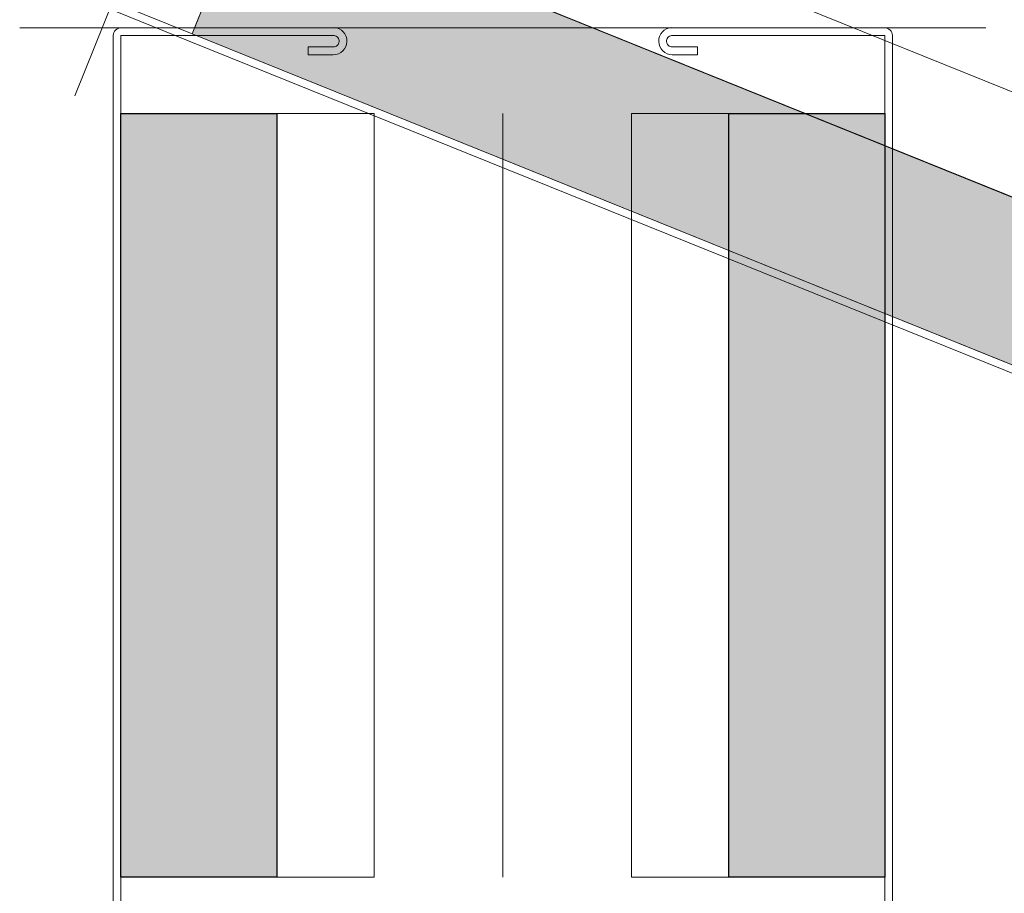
# Model space of a CAD drawing. Header units: millimetres. Extents: x -526411 to -400573, y 47353 to 130199.
# Tile 459 of 543: x -469472 to -469346, y 116336 to 116448. Entities that reach past the tile are written whole.
import ezdxf

# ---------------------------------------------------------------- set-up
doc = ezdxf.new("R2010")
doc.units = ezdxf.units.MM
for name, color, linetype, lineweight in [('01_ALGEMEEN', 7, 'Continuous', 18), ('75_--', 7, 'Continuous', 18), ('HATCH_REACTORS', 7, 'Continuous', 18), ('m-pg-03_AI_dwg', 8, 'Continuous', 18)]:
    doc.layers.add(name, color=color, linetype=linetype, lineweight=lineweight)

# ---------------------------------------------------------------- blocks, each defined once
blk = doc.blocks.new('m-pg-03_AI_dwg_block 2190-641159-3e Verdieping - Percelen telling LI')
at = {"layer": '01_ALGEMEEN', "color": 9, "lineweight": 9}
for p, q in [((-162.8263, 1395.3573), (-159.6185, 1394.0623)), ((-159.6185, 1394.0623), (-159.1614, 1393.8777)), ((-159.1614, 1393.8777), (-103.9157, 1371.5751))]:
    blk.add_line(p, q, dxfattribs=at)
blk = doc.blocks.new('m-pg-03_AI_dwg_block 2191-641160-3e Verdieping - Percelen telling LI')
at = {"layer": '01_ALGEMEEN', "color": 9, "lineweight": 9}
blk.add_line((-162.6157, 1395.8792), (-103.7048, 1372.097), dxfattribs=at)
blk = doc.blocks.new('m-pg-03_AI_dwg_block 5512-644481-3e Verdieping - Percelen telling LI')
at = {"layer": '75_--'}
blk.add_hatch(color=10, dxfattribs=at).paths.add_polyline_path([(-104.2528, 1370.74), (-103.9155, 1371.5751), (-162.8263, 1395.3573), (-163.1634, 1394.5222), (-120.7441, 1377.3975)], flags=0)
at = {"layer": '75_--', "color": 133}
for p, q in [((-159.6185, 1394.0623), (-162.8263, 1395.3573)), ((-159.1614, 1393.8778), (-159.6185, 1394.0623)), ((-160.0622, 1393.2702), (-159.1614, 1392.9066))]:
    blk.add_line(p, q, dxfattribs=at)
at = {"layer": '75_--', "color": 133, "flags": 128}
for points in [[(-162.8263, 1395.3573), (-163.1634, 1394.5222), (-160.0622, 1393.2702)], [(-159.1614, 1392.9066), (-104.2528, 1370.74), (-103.9155, 1371.5751), (-159.1614, 1393.8778)]]:
    blk.add_lwpolyline(points, dxfattribs=at)
blk = doc.blocks.new('m-pg-03_AI_dwg_block 5513-644482-3e Verdieping - Percelen telling LI')
at = {"layer": '75_--', "color": 9, "lineweight": 9}
for p, q in [((-162.8263, 1395.3573), (-159.6185, 1394.0623)), ((-159.6185, 1394.0623), (-159.1614, 1393.8777)), ((-159.1614, 1393.8777), (-103.9157, 1371.5751))]:
    blk.add_line(p, q, dxfattribs=at)
blk = doc.blocks.new('m-pg-03_AI_dwg_block 5514-644483-3e Verdieping - Percelen telling LI')
at = {"layer": '75_--', "color": 9, "lineweight": 9}
for p, q in [((-163.1634, 1394.5222), (-160.0622, 1393.2702)), ((-160.0622, 1393.2702), (-159.1614, 1392.9066)), ((-159.1614, 1392.9066), (-104.2528, 1370.74))]:
    blk.add_line(p, q, dxfattribs=at)
blk = doc.blocks.new('m-pg-03_AI_dwg_block 5517-644486-3e Verdieping - Percelen telling LI')
at = {"layer": '75_--', "color": 213, "lineweight": 13}
for p, q in [((-163.1634, 1394.5222), (-160.0622, 1393.2702)), ((-160.0622, 1393.2702), (-159.1614, 1392.9066)), ((-159.1614, 1392.9066), (-104.2528, 1370.74))]:
    blk.add_line(p, q, dxfattribs=at)
blk = doc.blocks.new('m-pg-03_AI_dwg_block 5518-644487-3e Verdieping - Percelen telling LI')
at = {"layer": '75_--', "color": 213, "lineweight": 13}
for p, q in [((-163.1803, 1394.4805), (-160.0622, 1393.2217)), ((-160.0622, 1393.2217), (-159.1614, 1392.8581)), ((-159.1614, 1392.8581), (-104.2697, 1370.6981))]:
    blk.add_line(p, q, dxfattribs=at)
blk = doc.blocks.new('m-pg-03_AI_dwg_block 5532-644500-3e Verdieping - Percelen telling LI')
at = {"layer": '75_--', "color": 9, "lineweight": 9}
blk.add_line((-163.842, 1394.1647), (-161.7516, 1399.3426), dxfattribs=at)
blk = doc.blocks.new('m-pg-03_AI_dwg_block 5533-644501-3e Verdieping - Percelen telling LI')
at = {"layer": '75_--', "color": 213, "lineweight": 13}
for p, q in [((-163.6229, 1394.7075), (-163.1678, 1395.8351)), ((-163.0188, 1395.7869), (-163.0735, 1395.6513)), ((-163.1803, 1394.4805), (-163.598, 1394.649))]:
    blk.add_line(p, q, dxfattribs=at)
at = {"layer": '75_--', "color": 213, "lineweight": 13, "flags": 128}
for points in [[(-163.1678, 1395.8351), (-163.1628, 1395.8492), (-163.155, 1395.8623), (-163.145, 1395.8737), (-163.133, 1395.883), (-163.1195, 1395.8899), (-163.1049, 1395.8937), (-163.0897, 1395.8949), (-163.0747, 1395.893), (-163.0603, 1395.8885), (-163.047, 1395.8811), (-163.0355, 1395.8713), (-163.0258, 1395.8596), (-163.0188, 1395.8461), (-163.0144, 1395.8317), (-163.0129, 1395.8165), (-163.0144, 1395.8015), (-163.0188, 1395.7869)], [(-163.598, 1394.649), (-163.6056, 1394.6533), (-163.6123, 1394.6589), (-163.6179, 1394.6657), (-163.622, 1394.6734), (-163.6247, 1394.6817), (-163.6258, 1394.6903), (-163.6251, 1394.6993), (-163.6229, 1394.7075)]]:
    blk.add_lwpolyline(points, dxfattribs=at)
blk = doc.blocks.new('m-pg-03_AI_dwg_block 5534-644502-3e Verdieping - Percelen telling LI')
at = {"layer": '75_--', "color": 213, "lineweight": 13}
for p, q in [((-163.5806, 1394.6918), (-163.1245, 1395.8218)), ((-163.0604, 1395.8037), (-163.1152, 1395.6682)), ((-163.1636, 1394.5222), (-163.58, 1394.6903))]:
    blk.add_line(p, q, dxfattribs=at)
at = {"layer": '75_--', "color": 213, "lineweight": 13, "flags": 128}
for points in [[(-163.1245, 1395.8218), (-163.123, 1395.8279), (-163.1202, 1395.8335), (-163.1166, 1395.8385), (-163.1119, 1395.8429), (-163.1068, 1395.8461), (-163.1009, 1395.8485), (-163.0947, 1395.8497), (-163.0885, 1395.8497), (-163.0825, 1395.8485), (-163.0766, 1395.8465), (-163.0713, 1395.843), (-163.0666, 1395.8389), (-163.0629, 1395.8339), (-163.0601, 1395.8282), (-163.0585, 1395.8224), (-163.058, 1395.8162), (-163.0587, 1395.81), (-163.0604, 1395.8037)], [(-163.5805, 1394.6908), (-163.5806, 1394.691), (-163.5806, 1394.6913), (-163.5806, 1394.6917)], [(-163.58, 1394.6903), (-163.5803, 1394.6905), (-163.5805, 1394.6906)]]:
    blk.add_lwpolyline(points, dxfattribs=at)
blk = doc.blocks.new('m-pg-03_AI_dwg_block 5535-644503-3e Verdieping - Percelen telling LI')
at = {"layer": '75_--', "color": 9, "lineweight": 9}
blk.add_line((-163.1636, 1394.5222), (-162.8263, 1395.3573), dxfattribs=at)
blk = doc.blocks.new('m-pg-03_AI_dwg_block 5536-644504-3e Verdieping - Percelen telling LI')
at = {"layer": '75_--', "color": 9, "lineweight": 9}
blk.add_line((-162.8263, 1395.3573), (-162.6157, 1395.8792), dxfattribs=at)
blk = doc.blocks.new('m-pg-03_AI_dwg_block 5537-644505-3e Verdieping - Percelen telling LI')
at = {"layer": '75_--', "color": 213, "lineweight": 13}
blk.add_line((-163.0735, 1395.6513), (-163.1152, 1395.6682), dxfattribs=at)
blk = doc.blocks.new('m-pg-03_AI_dwg_block 5538-644506-3e Verdieping - Percelen telling LI')
at = {"layer": '75_--', "color": 213, "lineweight": 13}
for p, q in [((-161.9709, 1398.7998), (-162.426, 1397.6724)), ((-161.4946, 1398.6561), (-161.9122, 1398.8248)), ((-162.2853, 1397.6035), (-162.2305, 1397.7392))]:
    blk.add_line(p, q, dxfattribs=at)
at = {"layer": '75_--', "color": 213, "lineweight": 13, "flags": 128}
for points in [[(-161.9122, 1398.8248), (-161.9206, 1398.8268), (-161.9294, 1398.8275), (-161.9382, 1398.8265), (-161.9465, 1398.8237), (-161.9542, 1398.8196), (-161.9609, 1398.8141), (-161.9666, 1398.8075), (-161.9709, 1398.7998)], [(-162.426, 1397.6724), (-162.4324, 1397.6586), (-162.4358, 1397.6438), (-162.4365, 1397.6286), (-162.4343, 1397.6138), (-162.4293, 1397.5993), (-162.4215, 1397.5864), (-162.4114, 1397.5752), (-162.3993, 1397.5659), (-162.3857, 1397.5594), (-162.3711, 1397.5552), (-162.3561, 1397.5542), (-162.3409, 1397.5563), (-162.3266, 1397.5609), (-162.3134, 1397.5683), (-162.3018, 1397.5781), (-162.2924, 1397.59), (-162.2853, 1397.6035)]]:
    blk.add_lwpolyline(points, dxfattribs=at)
blk = doc.blocks.new('m-pg-03_AI_dwg_block 5539-644507-3e Verdieping - Percelen telling LI')
at = {"layer": '75_--', "color": 213, "lineweight": 13}
for p, q in [((-161.9296, 1398.7819), (-162.3857, 1397.6517)), ((-161.9282, 1398.7824), (-161.9286, 1398.7824)), ((-161.5115, 1398.6143), (-161.928, 1398.7824)), ((-162.3271, 1397.6203), (-162.2724, 1397.7561))]:
    blk.add_line(p, q, dxfattribs=at)
at = {"layer": '75_--', "color": 213, "lineweight": 13, "flags": 128}
for points in [[(-161.9287, 1398.7824), (-161.9291, 1398.7824), (-161.9292, 1398.7822), (-161.9294, 1398.782), (-161.9296, 1398.7819)], [(-162.3857, 1397.6517), (-162.3888, 1397.6464), (-162.3907, 1397.6403), (-162.3916, 1397.6341), (-162.3914, 1397.6279), (-162.3899, 1397.6219), (-162.3873, 1397.6162), (-162.3836, 1397.611), (-162.3792, 1397.6067), (-162.374, 1397.6033), (-162.3683, 1397.6009), (-162.3621, 1397.5995), (-162.3559, 1397.5993), (-162.3497, 1397.6004), (-162.3439, 1397.6024), (-162.3385, 1397.6057), (-162.3339, 1397.6098), (-162.3301, 1397.6148), (-162.3271, 1397.6203)]]:
    blk.add_lwpolyline(points, dxfattribs=at)
blk = doc.blocks.new('m-pg-03_AI_dwg_block 5540-644508-3e Verdieping - Percelen telling LI')
at = {"layer": '75_--', "color": 9, "lineweight": 9}
blk.add_line((-161.5115, 1398.6143), (-161.8486, 1397.7792), dxfattribs=at)
blk = doc.blocks.new('m-pg-03_AI_dwg_block 5541-644509-3e Verdieping - Percelen telling LI')
at = {"layer": '75_--', "color": 9, "lineweight": 9}
blk.add_line((-161.8486, 1397.7792), (-162.0595, 1397.2572), dxfattribs=at)
blk = doc.blocks.new('m-pg-03_AI_dwg_block 5542-644510-3e Verdieping - Percelen telling LI')
at = {"layer": '75_--', "color": 213, "lineweight": 13}
blk.add_line((-162.2305, 1397.7392), (-162.2724, 1397.7561), dxfattribs=at)
blk = doc.blocks.new('m-pg-03_AI_dwg_block 5531-644511-3e Verdieping - Percelen telling LI')
for name in ['m-pg-03_AI_dwg_block 5532-644500-3e Verdieping - Percelen telling LI', 'm-pg-03_AI_dwg_block 5538-644506-3e Verdieping - Percelen telling LI', 'm-pg-03_AI_dwg_block 5539-644507-3e Verdieping - Percelen telling LI', 'm-pg-03_AI_dwg_block 5540-644508-3e Verdieping - Percelen telling LI', 'm-pg-03_AI_dwg_block 5541-644509-3e Verdieping - Percelen telling LI', 'm-pg-03_AI_dwg_block 5542-644510-3e Verdieping - Percelen telling LI', 'm-pg-03_AI_dwg_block 5533-644501-3e Verdieping - Percelen telling LI', 'm-pg-03_AI_dwg_block 5534-644502-3e Verdieping - Percelen telling LI', 'm-pg-03_AI_dwg_block 5536-644504-3e Verdieping - Percelen telling LI', 'm-pg-03_AI_dwg_block 5537-644505-3e Verdieping - Percelen telling LI', 'm-pg-03_AI_dwg_block 5535-644503-3e Verdieping - Percelen telling LI']:
    blk.add_blockref(name, (0, 0))
blk = doc.blocks.new('m-pg-03_AI_dwg_block 5662-644630-3e Verdieping - Percelen telling LI')
at = {"layer": '75_--', "color": 9, "lineweight": 9}
blk.add_line((-161.368, 1394.0623), (-161.368, 1389.6493), dxfattribs=at)
blk = doc.blocks.new('m-pg-03_AI_dwg_block 5663-644631-3e Verdieping - Percelen telling LI')
at = {"layer": '75_--', "color": 253, "lineweight": 25, "flags": 128}
blk.add_lwpolyline([(-160.0622, 1394.0623), (-159.1614, 1394.0623), (-159.1614, 1389.6493), (-160.0622, 1389.6493)], close=True, dxfattribs=at)
blk = doc.blocks.new('m-pg-03_AI_dwg_block 5664-644632-3e Verdieping - Percelen telling LI')
at = {"layer": '75_--'}
blk.add_hatch(color=10, dxfattribs=at).paths.add_polyline_path([(-159.1614, 1389.6491), (-159.1614, 1394.0623), (-160.0622, 1394.0623), (-160.0622, 1389.6491)], flags=0)
at = {"layer": '75_--', "color": 133, "flags": 128}
blk.add_lwpolyline([(-160.0622, 1394.0623), (-159.1614, 1394.0623), (-159.1614, 1389.6491), (-160.0622, 1389.6491)], close=True, dxfattribs=at)
blk = doc.blocks.new('m-pg-03_AI_dwg_block 5665-644633-3e Verdieping - Percelen telling LI')
at = {"layer": '75_--', "color": 9, "lineweight": 9}
blk.add_line((-160.0622, 1394.0623), (-160.0622, 1389.6493), dxfattribs=at)
blk = doc.blocks.new('m-pg-03_AI_dwg_block 5666-644634-3e Verdieping - Percelen telling LI')
at = {"layer": '75_--', "color": 9, "lineweight": 9}
blk.add_line((-159.1614, 1394.0623), (-159.1614, 1389.6493), dxfattribs=at)
blk = doc.blocks.new('m-pg-03_AI_dwg_block 5667-644635-3e Verdieping - Percelen telling LI')
at = {"layer": '75_--', "color": 253, "lineweight": 25, "flags": 128}
blk.add_lwpolyline([(-162.6739, 1389.6493), (-163.5744, 1389.6493), (-163.5744, 1394.0623), (-162.6739, 1394.0623)], close=True, dxfattribs=at)
blk = doc.blocks.new('m-pg-03_AI_dwg_block 5668-644636-3e Verdieping - Percelen telling LI')
at = {"layer": '75_--'}
blk.add_hatch(color=10, dxfattribs=at).paths.add_polyline_path([(-162.6739, 1389.6491), (-162.6739, 1394.0623), (-163.5744, 1394.0623), (-163.5744, 1389.6491)], flags=0)
at = {"layer": '75_--', "color": 133, "flags": 128}
blk.add_lwpolyline([(-162.6739, 1389.6491), (-163.5744, 1389.6491), (-163.5744, 1394.0623), (-162.6739, 1394.0623)], close=True, dxfattribs=at)
blk = doc.blocks.new('m-pg-03_AI_dwg_block 5669-644637-3e Verdieping - Percelen telling LI')
at = {"layer": '75_--', "color": 9, "lineweight": 9}
blk.add_line((-162.6739, 1389.6493), (-162.6739, 1394.0623), dxfattribs=at)
blk = doc.blocks.new('m-pg-03_AI_dwg_block 5670-644638-3e Verdieping - Percelen telling LI')
at = {"layer": '75_--', "color": 9, "lineweight": 9}
blk.add_line((-163.5744, 1389.6493), (-163.5744, 1394.0623), dxfattribs=at)
blk = doc.blocks.new('m-pg-03_AI_dwg_block 5671-644639-3e Verdieping - Percelen telling LI')
at = {"layer": '75_--', "color": 9, "lineweight": 9}
blk.add_line((-160.0622, 1394.0623), (-160.0622, 1389.6493), dxfattribs=at)
blk = doc.blocks.new('m-pg-03_AI_dwg_block 5672-644640-3e Verdieping - Percelen telling LI')
at = {"layer": '75_--', "color": 9, "lineweight": 9}
blk.add_line((-160.6249, 1394.0623), (-160.6249, 1389.6493), dxfattribs=at)
blk = doc.blocks.new('m-pg-03_AI_dwg_block 5673-644641-3e Verdieping - Percelen telling LI')
at = {"layer": '75_--', "color": 9, "lineweight": 9}
blk.add_line((-162.6739, 1389.6493), (-162.6739, 1394.0623), dxfattribs=at)
blk = doc.blocks.new('m-pg-03_AI_dwg_block 5674-644642-3e Verdieping - Percelen telling LI')
at = {"layer": '75_--', "color": 9, "lineweight": 9}
blk.add_line((-162.111, 1389.6493), (-162.111, 1394.0623), dxfattribs=at)
blk = doc.blocks.new('m-pg-03_AI_dwg_block 5675-644643-3e Verdieping - Percelen telling LI')
at = {"layer": '75_--', "color": 213, "lineweight": 13}
blk.add_line((-159.1614, 1394.0623), (-159.1614, 1389.6493), dxfattribs=at)
blk = doc.blocks.new('m-pg-03_AI_dwg_block 5676-644644-3e Verdieping - Percelen telling LI')
at = {"layer": '75_--', "color": 213, "lineweight": 13}
blk.add_line((-159.1165, 1394.0623), (-159.1165, 1389.6493), dxfattribs=at)
blk = doc.blocks.new('m-pg-03_AI_dwg_block 5677-644645-3e Verdieping - Percelen telling LI')
at = {"layer": '75_--', "color": 213, "lineweight": 13}
blk.add_line((-163.5744, 1389.6493), (-163.5744, 1394.0623), dxfattribs=at)
blk = doc.blocks.new('m-pg-03_AI_dwg_block 5678-644646-3e Verdieping - Percelen telling LI')
at = {"layer": '75_--', "color": 213, "lineweight": 13}
blk.add_line((-163.6196, 1389.6493), (-163.6196, 1394.0623), dxfattribs=at)
blk = doc.blocks.new('m-pg-03_AI_dwg_block 5680-644647-3e Verdieping - Percelen telling LI')
at = {"layer": '75_--', "color": 9, "lineweight": 9}
blk.add_line((-158.5761, 1394.5577), (-164.1599, 1394.5577), dxfattribs=at)
blk = doc.blocks.new('m-pg-03_AI_dwg_block 5681-644648-3e Verdieping - Percelen telling LI')
at = {"layer": '75_--', "color": 213, "lineweight": 13}
for p, q in [((-159.1614, 1394.5577), (-160.3774, 1394.5577)), ((-159.1165, 1394.0623), (-159.1165, 1394.5127)), ((-160.3886, 1394.4016), (-160.2422, 1394.4016))]:
    blk.add_line(p, q, dxfattribs=at)
at = {"layer": '75_--', "color": 213, "lineweight": 13, "flags": 128}
for points in [[(-160.3774, 1394.5577), (-160.3924, 1394.5583), (-160.4074, 1394.5563), (-160.4217, 1394.5511), (-160.4348, 1394.5435), (-160.4461, 1394.5335), (-160.4553, 1394.5215), (-160.462, 1394.5077), (-160.4659, 1394.4932), (-160.4671, 1394.4781), (-160.4652, 1394.4629), (-160.4606, 1394.4486), (-160.4532, 1394.4354), (-160.4434, 1394.4238), (-160.4317, 1394.4143), (-160.4182, 1394.4073), (-160.4036, 1394.403), (-160.3886, 1394.4016)], [(-159.1165, 1394.5127), (-159.1175, 1394.5215), (-159.1203, 1394.5298), (-159.1244, 1394.5373), (-159.1301, 1394.5442), (-159.1368, 1394.5497), (-159.1444, 1394.5539), (-159.1528, 1394.5566), (-159.1614, 1394.5577)]]:
    blk.add_lwpolyline(points, dxfattribs=at)
blk = doc.blocks.new('m-pg-03_AI_dwg_block 5682-644649-3e Verdieping - Percelen telling LI')
at = {"layer": '75_--', "color": 213, "lineweight": 13}
for p, q in [((-159.1627, 1394.5127), (-160.3812, 1394.5127)), ((-159.1614, 1394.5115), (-159.1616, 1394.5118)), ((-159.1614, 1394.0623), (-159.1614, 1394.5115)), ((-160.3886, 1394.4466), (-160.2422, 1394.4466))]:
    blk.add_line(p, q, dxfattribs=at)
at = {"layer": '75_--', "color": 213, "lineweight": 13, "flags": 128}
for points in [[(-160.3812, 1394.5127), (-160.3874, 1394.5136), (-160.3938, 1394.5132), (-160.3998, 1394.5115), (-160.4055, 1394.5091), (-160.4105, 1394.5053), (-160.4148, 1394.5008), (-160.4182, 1394.4956), (-160.4206, 1394.4898), (-160.4218, 1394.4836), (-160.422, 1394.4774), (-160.421, 1394.4712), (-160.4187, 1394.4653), (-160.4155, 1394.4602), (-160.4113, 1394.4553), (-160.4063, 1394.4515), (-160.4008, 1394.4488), (-160.3948, 1394.4471), (-160.3886, 1394.4466)], [(-159.1616, 1394.512), (-159.1618, 1394.5122), (-159.162, 1394.5124), (-159.1621, 1394.5125), (-159.1625, 1394.5125), (-159.1627, 1394.5127)]]:
    blk.add_lwpolyline(points, dxfattribs=at)
blk = doc.blocks.new('m-pg-03_AI_dwg_block 5683-644650-3e Verdieping - Percelen telling LI')
at = {"layer": '75_--', "color": 9, "lineweight": 9}
blk.add_line((-159.1614, 1394.0623), (-160.0622, 1394.0623), dxfattribs=at)
blk = doc.blocks.new('m-pg-03_AI_dwg_block 5684-644651-3e Verdieping - Percelen telling LI')
at = {"layer": '75_--', "color": 9, "lineweight": 9}
blk.add_line((-160.0622, 1394.0623), (-160.6249, 1394.0623), dxfattribs=at)
blk = doc.blocks.new('m-pg-03_AI_dwg_block 5685-644652-3e Verdieping - Percelen telling LI')
at = {"layer": '75_--', "color": 213, "lineweight": 13}
blk.add_line((-160.2422, 1394.4016), (-160.2422, 1394.4466), dxfattribs=at)
blk = doc.blocks.new('m-pg-03_AI_dwg_block 5686-644653-3e Verdieping - Percelen telling LI')
at = {"layer": '75_--', "color": 213, "lineweight": 13}
for p, q in [((-163.5744, 1394.5577), (-162.3587, 1394.5577)), ((-163.6196, 1394.0623), (-163.6196, 1394.5127)), ((-162.3475, 1394.4016), (-162.4937, 1394.4016))]:
    blk.add_line(p, q, dxfattribs=at)
at = {"layer": '75_--', "color": 213, "lineweight": 13, "flags": 128}
for points in [[(-163.6196, 1394.5127), (-163.6185, 1394.5215), (-163.6158, 1394.5298), (-163.6115, 1394.5373), (-163.606, 1394.5442), (-163.5993, 1394.5497), (-163.5915, 1394.5539), (-163.5832, 1394.5566), (-163.5744, 1394.5577)], [(-162.3587, 1394.5577), (-162.3435, 1394.5583), (-162.3285, 1394.5563), (-162.3142, 1394.5511), (-162.3011, 1394.5435), (-162.2899, 1394.5335), (-162.2806, 1394.5215), (-162.2739, 1394.5077), (-162.27, 1394.4932), (-162.2689, 1394.4781), (-162.2708, 1394.4629), (-162.2755, 1394.4486), (-162.2829, 1394.4354), (-162.2925, 1394.4238), (-162.3044, 1394.4143), (-162.3178, 1394.4073), (-162.3323, 1394.403), (-162.3475, 1394.4016)]]:
    blk.add_lwpolyline(points, dxfattribs=at)
blk = doc.blocks.new('m-pg-03_AI_dwg_block 5687-644654-3e Verdieping - Percelen telling LI')
at = {"layer": '75_--', "color": 213, "lineweight": 13}
for p, q in [((-163.5744, 1394.5115), (-163.5744, 1394.5118)), ((-163.5744, 1394.0623), (-163.5744, 1394.5115)), ((-163.5736, 1394.5125), (-163.5734, 1394.5127)), ((-163.5734, 1394.5127), (-162.3547, 1394.5127)), ((-162.3475, 1394.4466), (-162.4937, 1394.4466))]:
    blk.add_line(p, q, dxfattribs=at)
at = {"layer": '75_--', "color": 213, "lineweight": 13, "flags": 128}
for points in [[(-163.5744, 1394.512), (-163.5743, 1394.5122), (-163.5741, 1394.5124), (-163.5738, 1394.5125)], [(-162.3547, 1394.5127), (-162.3485, 1394.5136), (-162.3423, 1394.5132), (-162.3363, 1394.5115), (-162.3306, 1394.5091), (-162.3254, 1394.5053), (-162.3211, 1394.5008), (-162.3177, 1394.4956), (-162.3154, 1394.4898), (-162.3141, 1394.4836), (-162.3141, 1394.4774), (-162.3151, 1394.4712), (-162.3173, 1394.4653), (-162.3204, 1394.4602), (-162.3247, 1394.4553), (-162.3296, 1394.4515), (-162.3352, 1394.4488), (-162.3413, 1394.4471), (-162.3475, 1394.4466)]]:
    blk.add_lwpolyline(points, dxfattribs=at)
blk = doc.blocks.new('m-pg-03_AI_dwg_block 5688-644655-3e Verdieping - Percelen telling LI')
at = {"layer": '75_--', "color": 9, "lineweight": 9}
blk.add_line((-163.5744, 1394.0623), (-162.6739, 1394.0623), dxfattribs=at)
blk = doc.blocks.new('m-pg-03_AI_dwg_block 5689-644656-3e Verdieping - Percelen telling LI')
at = {"layer": '75_--', "color": 9, "lineweight": 9}
blk.add_line((-162.6739, 1394.0623), (-162.111, 1394.0623), dxfattribs=at)
blk = doc.blocks.new('m-pg-03_AI_dwg_block 5690-644657-3e Verdieping - Percelen telling LI')
at = {"layer": '75_--', "color": 213, "lineweight": 13}
blk.add_line((-162.4937, 1394.4016), (-162.4937, 1394.4466), dxfattribs=at)
blk = doc.blocks.new('m-pg-03_AI_dwg_block 5679-644658-3e Verdieping - Percelen telling LI')
for name in ['m-pg-03_AI_dwg_block 5680-644647-3e Verdieping - Percelen telling LI', 'm-pg-03_AI_dwg_block 5686-644653-3e Verdieping - Percelen telling LI', 'm-pg-03_AI_dwg_block 5681-644648-3e Verdieping - Percelen telling LI', 'm-pg-03_AI_dwg_block 5687-644654-3e Verdieping - Percelen telling LI', 'm-pg-03_AI_dwg_block 5682-644649-3e Verdieping - Percelen telling LI', 'm-pg-03_AI_dwg_block 5690-644657-3e Verdieping - Percelen telling LI', 'm-pg-03_AI_dwg_block 5685-644652-3e Verdieping - Percelen telling LI', 'm-pg-03_AI_dwg_block 5688-644655-3e Verdieping - Percelen telling LI', 'm-pg-03_AI_dwg_block 5689-644656-3e Verdieping - Percelen telling LI', 'm-pg-03_AI_dwg_block 5684-644651-3e Verdieping - Percelen telling LI', 'm-pg-03_AI_dwg_block 5683-644650-3e Verdieping - Percelen telling LI']:
    blk.add_blockref(name, (0, 0))
blk = doc.blocks.new('m-pg-03_AI_dwg_block 5692-644659-3e Verdieping - Percelen telling LI')
at = {"layer": '75_--', "color": 9, "lineweight": 9}
blk.add_line((-158.5761, 1389.154), (-164.1599, 1389.154), dxfattribs=at)
blk = doc.blocks.new('m-pg-03_AI_dwg_block 5693-644660-3e Verdieping - Percelen telling LI')
at = {"layer": '75_--', "color": 213, "lineweight": 13}
for p, q in [((-159.1165, 1389.6493), (-159.1165, 1389.1988)), ((-160.3886, 1389.3101), (-160.2422, 1389.3101)), ((-159.1614, 1389.154), (-160.3774, 1389.154))]:
    blk.add_line(p, q, dxfattribs=at)
at = {"layer": '75_--', "color": 213, "lineweight": 13, "flags": 128}
for points in [[(-160.3774, 1389.154), (-160.3924, 1389.1532), (-160.4074, 1389.1554), (-160.4217, 1389.1604), (-160.4348, 1389.1681), (-160.4461, 1389.1781), (-160.4553, 1389.1902), (-160.462, 1389.2038), (-160.4659, 1389.2184), (-160.4671, 1389.2336), (-160.4652, 1389.2486), (-160.4606, 1389.2629), (-160.4532, 1389.2763), (-160.4434, 1389.2877), (-160.4317, 1389.2973), (-160.4182, 1389.3042), (-160.4036, 1389.3087), (-160.3886, 1389.3101)], [(-159.1165, 1389.1988), (-159.1175, 1389.1902), (-159.1203, 1389.1819), (-159.1244, 1389.1743), (-159.1301, 1389.1675), (-159.1368, 1389.1619), (-159.1444, 1389.1578), (-159.1528, 1389.1551), (-159.1614, 1389.154)]]:
    blk.add_lwpolyline(points, dxfattribs=at)
blk = doc.blocks.new('m-pg-03_AI_dwg_block 5694-644661-3e Verdieping - Percelen telling LI')
at = {"layer": '75_--', "color": 213, "lineweight": 13}
for p, q in [((-159.1614, 1389.6493), (-159.1614, 1389.2002)), ((-160.3886, 1389.265), (-160.2422, 1389.265)), ((-159.1627, 1389.1988), (-160.3812, 1389.1988)), ((-159.1618, 1389.1995), (-159.162, 1389.1992))]:
    blk.add_line(p, q, dxfattribs=at)
at = {"layer": '75_--', "color": 213, "lineweight": 13, "flags": 128}
for points in [[(-160.3812, 1389.1988), (-160.3874, 1389.1981), (-160.3938, 1389.1985), (-160.3998, 1389.2), (-160.4055, 1389.2026), (-160.4105, 1389.2064), (-160.4148, 1389.2109), (-160.4182, 1389.216), (-160.4206, 1389.2219), (-160.4218, 1389.2279), (-160.422, 1389.2341), (-160.421, 1389.2403), (-160.4187, 1389.2462), (-160.4155, 1389.2515), (-160.4113, 1389.2562), (-160.4063, 1389.26), (-160.4008, 1389.2629), (-160.3948, 1389.2646), (-160.3886, 1389.265)], [(-159.1621, 1389.1992), (-159.1625, 1389.199), (-159.1627, 1389.1988)], [(-159.1614, 1389.2002), (-159.1616, 1389.1998), (-159.1616, 1389.1995)]]:
    blk.add_lwpolyline(points, dxfattribs=at)
blk = doc.blocks.new('m-pg-03_AI_dwg_block 5695-644662-3e Verdieping - Percelen telling LI')
at = {"layer": '75_--', "color": 9, "lineweight": 9}
blk.add_line((-159.1614, 1389.6493), (-160.0622, 1389.6493), dxfattribs=at)
blk = doc.blocks.new('m-pg-03_AI_dwg_block 5696-644663-3e Verdieping - Percelen telling LI')
at = {"layer": '75_--', "color": 9, "lineweight": 9}
blk.add_line((-160.0622, 1389.6493), (-160.6249, 1389.6493), dxfattribs=at)
blk = doc.blocks.new('m-pg-03_AI_dwg_block 5697-644664-3e Verdieping - Percelen telling LI')
at = {"layer": '75_--', "color": 213, "lineweight": 13}
blk.add_line((-160.2422, 1389.3101), (-160.2422, 1389.265), dxfattribs=at)
blk = doc.blocks.new('m-pg-03_AI_dwg_block 5698-644665-3e Verdieping - Percelen telling LI')
at = {"layer": '75_--', "color": 213, "lineweight": 13}
for p, q in [((-163.6196, 1389.6493), (-163.6196, 1389.1988)), ((-162.3475, 1389.3101), (-162.4937, 1389.3101)), ((-163.5744, 1389.154), (-162.3587, 1389.154))]:
    blk.add_line(p, q, dxfattribs=at)
at = {"layer": '75_--', "color": 213, "lineweight": 13, "flags": 128}
for points in [[(-162.3587, 1389.154), (-162.3435, 1389.1532), (-162.3285, 1389.1554), (-162.3142, 1389.1604), (-162.3011, 1389.1681), (-162.2899, 1389.1781), (-162.2806, 1389.1902), (-162.2739, 1389.2038), (-162.27, 1389.2184), (-162.2689, 1389.2336), (-162.2708, 1389.2486), (-162.2755, 1389.2629), (-162.2829, 1389.2763), (-162.2925, 1389.2877), (-162.3044, 1389.2973), (-162.3178, 1389.3042), (-162.3323, 1389.3087), (-162.3475, 1389.3101)], [(-163.6196, 1389.1988), (-163.6185, 1389.1902), (-163.6158, 1389.1819), (-163.6115, 1389.1743), (-163.606, 1389.1675), (-163.5993, 1389.1619), (-163.5915, 1389.1578), (-163.5832, 1389.1551), (-163.5744, 1389.154)]]:
    blk.add_lwpolyline(points, dxfattribs=at)
blk = doc.blocks.new('m-pg-03_AI_dwg_block 5699-644666-3e Verdieping - Percelen telling LI')
at = {"layer": '75_--', "color": 213, "lineweight": 13}
for p, q in [((-163.5744, 1389.6493), (-163.5744, 1389.2002)), ((-162.3475, 1389.265), (-162.4937, 1389.265)), ((-163.5734, 1389.1988), (-162.3547, 1389.1988))]:
    blk.add_line(p, q, dxfattribs=at)
at = {"layer": '75_--', "color": 213, "lineweight": 13, "flags": 128}
for points in [[(-162.3547, 1389.1988), (-162.3485, 1389.1981), (-162.3423, 1389.1985), (-162.3363, 1389.2), (-162.3306, 1389.2026), (-162.3254, 1389.2064), (-162.3211, 1389.2109), (-162.3177, 1389.216), (-162.3154, 1389.2219), (-162.3141, 1389.2279), (-162.3141, 1389.2341), (-162.3151, 1389.2403), (-162.3173, 1389.2462), (-162.3204, 1389.2515), (-162.3247, 1389.2562), (-162.3296, 1389.26), (-162.3352, 1389.2629), (-162.3413, 1389.2646), (-162.3475, 1389.265)], [(-163.5744, 1389.2002), (-163.5744, 1389.1998), (-163.5744, 1389.1995)], [(-163.5743, 1389.1995), (-163.5741, 1389.1992), (-163.5738, 1389.1992), (-163.5736, 1389.199), (-163.5734, 1389.1988)]]:
    blk.add_lwpolyline(points, dxfattribs=at)
blk = doc.blocks.new('m-pg-03_AI_dwg_block 5700-644667-3e Verdieping - Percelen telling LI')
at = {"layer": '75_--', "color": 9, "lineweight": 9}
blk.add_line((-163.5744, 1389.6493), (-162.6739, 1389.6493), dxfattribs=at)
blk = doc.blocks.new('m-pg-03_AI_dwg_block 5701-644668-3e Verdieping - Percelen telling LI')
at = {"layer": '75_--', "color": 9, "lineweight": 9}
blk.add_line((-162.6739, 1389.6493), (-162.111, 1389.6493), dxfattribs=at)
blk = doc.blocks.new('m-pg-03_AI_dwg_block 5702-644669-3e Verdieping - Percelen telling LI')
at = {"layer": '75_--', "color": 213, "lineweight": 13}
blk.add_line((-162.4937, 1389.3101), (-162.4937, 1389.265), dxfattribs=at)
blk = doc.blocks.new('m-pg-03_AI_dwg_block 5691-644670-3e Verdieping - Percelen telling LI')
for name in ['m-pg-03_AI_dwg_block 5698-644665-3e Verdieping - Percelen telling LI', 'm-pg-03_AI_dwg_block 5699-644666-3e Verdieping - Percelen telling LI', 'm-pg-03_AI_dwg_block 5700-644667-3e Verdieping - Percelen telling LI', 'm-pg-03_AI_dwg_block 5701-644668-3e Verdieping - Percelen telling LI', 'm-pg-03_AI_dwg_block 5696-644663-3e Verdieping - Percelen telling LI', 'm-pg-03_AI_dwg_block 5693-644660-3e Verdieping - Percelen telling LI', 'm-pg-03_AI_dwg_block 5694-644661-3e Verdieping - Percelen telling LI', 'm-pg-03_AI_dwg_block 5695-644662-3e Verdieping - Percelen telling LI', 'm-pg-03_AI_dwg_block 5702-644669-3e Verdieping - Percelen telling LI', 'm-pg-03_AI_dwg_block 5697-644664-3e Verdieping - Percelen telling LI', 'm-pg-03_AI_dwg_block 5692-644659-3e Verdieping - Percelen telling LI']:
    blk.add_blockref(name, (0, 0))
blk = doc.blocks.new('m-pg-03_AI_dwg_block 5615-644671-3e Verdieping - Percelen telling LI')
for name in ['m-pg-03_AI_dwg_block 5679-644658-3e Verdieping - Percelen telling LI', 'm-pg-03_AI_dwg_block 5678-644646-3e Verdieping - Percelen telling LI', 'm-pg-03_AI_dwg_block 5667-644635-3e Verdieping - Percelen telling LI', 'm-pg-03_AI_dwg_block 5668-644636-3e Verdieping - Percelen telling LI', 'm-pg-03_AI_dwg_block 5670-644638-3e Verdieping - Percelen telling LI', 'm-pg-03_AI_dwg_block 5677-644645-3e Verdieping - Percelen telling LI', 'm-pg-03_AI_dwg_block 5669-644637-3e Verdieping - Percelen telling LI', 'm-pg-03_AI_dwg_block 5673-644641-3e Verdieping - Percelen telling LI', 'm-pg-03_AI_dwg_block 5674-644642-3e Verdieping - Percelen telling LI', 'm-pg-03_AI_dwg_block 5662-644630-3e Verdieping - Percelen telling LI', 'm-pg-03_AI_dwg_block 5672-644640-3e Verdieping - Percelen telling LI', 'm-pg-03_AI_dwg_block 5663-644631-3e Verdieping - Percelen telling LI', 'm-pg-03_AI_dwg_block 5664-644632-3e Verdieping - Percelen telling LI', 'm-pg-03_AI_dwg_block 5665-644633-3e Verdieping - Percelen telling LI', 'm-pg-03_AI_dwg_block 5671-644639-3e Verdieping - Percelen telling LI', 'm-pg-03_AI_dwg_block 5666-644634-3e Verdieping - Percelen telling LI', 'm-pg-03_AI_dwg_block 5675-644643-3e Verdieping - Percelen telling LI', 'm-pg-03_AI_dwg_block 5676-644644-3e Verdieping - Percelen telling LI', 'm-pg-03_AI_dwg_block 5691-644670-3e Verdieping - Percelen telling LI']:
    blk.add_blockref(name, (0, 0))
blk = doc.blocks.new('m-pg-03_AI_dwg_block 7528-646497-3e Verdieping - Percelen telling LI')
at = {"layer": 'HATCH_REACTORS', "color": 133, "flags": 128}
blk.add_lwpolyline([(-162.8263, 1395.3573), (-163.1634, 1394.5222), (-104.2528, 1370.74), (-103.9157, 1371.5751)], close=True, dxfattribs=at)
blk = doc.blocks.new('m-pg-03_AI_dwg-638970-3e Verdieping - Percelen telling LI')
for name in ['m-pg-03_AI_dwg_block 5531-644511-3e Verdieping - Percelen telling LI', 'm-pg-03_AI_dwg_block 2191-641160-3e Verdieping - Percelen telling LI', 'm-pg-03_AI_dwg_block 5512-644481-3e Verdieping - Percelen telling LI', 'm-pg-03_AI_dwg_block 7528-646497-3e Verdieping - Percelen telling LI', 'm-pg-03_AI_dwg_block 2190-641159-3e Verdieping - Percelen telling LI', 'm-pg-03_AI_dwg_block 5513-644482-3e Verdieping - Percelen telling LI', 'm-pg-03_AI_dwg_block 5615-644671-3e Verdieping - Percelen telling LI', 'm-pg-03_AI_dwg_block 5518-644487-3e Verdieping - Percelen telling LI', 'm-pg-03_AI_dwg_block 5514-644483-3e Verdieping - Percelen telling LI', 'm-pg-03_AI_dwg_block 5517-644486-3e Verdieping - Percelen telling LI']:
    blk.add_blockref(name, (0, 0))

msp = doc.modelspace()

# ---------------------------------------------------------------- block references
at = {"layer": 'm-pg-03_AI_dwg', "color": 133, "xscale": 22.2068924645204, "yscale": 22.2068924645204, "zscale": 22.2068924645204}
msp.add_blockref('m-pg-03_AI_dwg-638970-3e Verdieping - Percelen telling LI', (-465826.52, 85478.03), dxfattribs=at)

doc.saveas('drawing.dxf')
